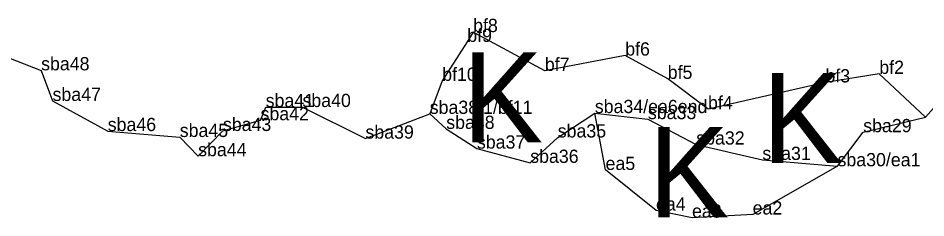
# Model space of a CAD drawing. Extents: x 2072529 to 2268796, y 436423 to 470406.
# Drawn here: x 2212141.7 to 2212483.4, y 440633.7 to 440709.1 of the extents above; entities that cross this region are included whole.
import ezdxf

# ---------------------------------------------------------------- set-up
doc = ezdxf.new("R2010")
doc.units = 0
for name, color, linetype in [('Exist Environmental Wetland Boundary', 7, 'Continuous'), ('Exist Environmental Wetland Boundary Cogo Comment', 7, 'Continuous'), ('Exist Hydro Jurisdictional Stream or Body of Water NEU Mitigable', 7, 'Continuous'), ('Exist Hydro Jurisdictional Stream or Body of Water NEU Mitigable Cogo Comment', 7, 'Continuous'), ('Exist Hydro Swamp or Marsh', 7, 'Continuous'), ('Old_Level_20', 7, 'Continuous')]:
    doc.layers.add(name, color=color, linetype=linetype)

msp = doc.modelspace()

# ---------------------------------------------------------------- linework, layer by layer
at = {"layer": 'Exist Environmental Wetland Boundary'}
for points in [[(2212483.34, 440671.77), (2212465.91, 440688.05), (2212445.62, 440684.84), (2212401.41, 440674.69), (2212386.24, 440686.17), (2212370.23, 440694.97), (2212339.96, 440689.17), (2212312.97, 440703.84), (2212310.76, 440700.11), (2212301.32, 440685.43), (2212296.63, 440672.96)], [(2212450.17, 440653.19), (2212418.23, 440635), (2212395.39, 440633.8), (2212381.83, 440636.47), (2212362.83, 440651.8), (2212358.79, 440673.27)]]:
    msp.add_lwpolyline(points, dxfattribs=at)
at = {"layer": 'Exist Hydro Jurisdictional Stream or Body of Water NEU Mitigable'}
msp.add_lwpolyline([(2212122.3, 440700.31), (2212150.31, 440689.4), (2212154.6, 440677.84), (2212175.38, 440666.48), (2212202.51, 440664.24), (2212209.44, 440656.99), (2212218.76, 440666.51), (2212232.93, 440670.55), (2212234.86, 440675.52), (2212248.71, 440675.55), (2212272.42, 440663.62), (2212296.63, 440672.96), (2212302.84, 440667.29), (2212314.39, 440659.86), (2212334.47, 440654.48), (2212344.83, 440664.06), (2212358.79, 440673.27), (2212378.78, 440670.98), (2212396.98, 440661.39), (2212421.88, 440655.59), (2212450.17, 440653.19), (2212459.85, 440666.05), (2212483.34, 440671.77), (2212490.22, 440679.47)], dxfattribs=at)
at = {"layer": 'Old_Level_20'}
for p, q in [((2212312.97, 440703.84), (2212312.97, 440703.84)), ((2212310.76, 440700.11), (2212310.76, 440700.11)), ((2212370.23, 440694.97), (2212370.23, 440694.97)), ((2212150.31, 440689.4), (2212150.31, 440689.4)), ((2212339.96, 440689.17), (2212339.96, 440689.17)), ((2212465.91, 440688.05), (2212465.91, 440688.05)), ((2212301.32, 440685.43), (2212301.32, 440685.43)), ((2212386.24, 440686.17), (2212386.24, 440686.17)), ((2212445.62, 440684.84), (2212445.62, 440684.84)), ((2212154.6, 440677.84), (2212154.6, 440677.84)), ((2212234.86, 440675.52), (2212234.86, 440675.52)), ((2212248.71, 440675.55), (2212248.71, 440675.55)), ((2212401.41, 440674.69), (2212401.41, 440674.69)), ((2212232.93, 440670.55), (2212232.93, 440670.55)), ((2212296.63, 440672.96), (2212296.63, 440672.96)), ((2212296.63, 440672.96), (2212296.63, 440672.96)), ((2212358.79, 440673.27), (2212358.79, 440673.27)), ((2212358.79, 440673.27), (2212358.79, 440673.27)), ((2212378.78, 440670.98), (2212378.78, 440670.98)), ((2212483.34, 440671.77), (2212483.34, 440671.77)), ((2212483.34, 440671.77), (2212483.34, 440671.77)), ((2212302.84, 440667.29), (2212302.84, 440667.29)), ((2212175.38, 440666.48), (2212175.38, 440666.48)), ((2212202.51, 440664.24), (2212202.51, 440664.24)), ((2212218.76, 440666.51), (2212218.76, 440666.51)), ((2212272.42, 440663.62), (2212272.42, 440663.62)), ((2212344.83, 440664.06), (2212344.83, 440664.06)), ((2212459.85, 440666.05), (2212459.85, 440666.05)), ((2212396.98, 440661.39), (2212396.98, 440661.39)), ((2212209.44, 440656.99), (2212209.44, 440656.99)), ((2212314.39, 440659.86), (2212314.39, 440659.86)), ((2212334.47, 440654.48), (2212334.47, 440654.48)), ((2212421.88, 440655.59), (2212421.88, 440655.59)), ((2212362.83, 440651.8), (2212362.83, 440651.8)), ((2212450.17, 440653.19), (2212450.17, 440653.19)), ((2212450.17, 440653.19), (2212450.17, 440653.19)), ((2212381.83, 440636.47), (2212381.83, 440636.47)), ((2212395.39, 440633.8), (2212395.39, 440633.8)), ((2212418.23, 440635), (2212418.23, 440635))]:
    msp.add_line(p, q, dxfattribs=at)

# ---------------------------------------------------------------- texts
at = {"layer": 'Exist Environmental Wetland Boundary Cogo Comment'}
for s, p in [('bf8', (2212312.97, 440703.84)), ('bf9', (2212310.76, 440700.11)), ('bf6', (2212370.23, 440694.97)), ('bf7', (2212339.96, 440689.17)), ('bf5', (2212386.24, 440686.17)), ('bf2', (2212465.91, 440688.05)), ('bf10', (2212301.32, 440685.43)), ('bf3', (2212445.62, 440684.84)), ('bf4', (2212401.41, 440674.69)), ('ea5', (2212362.83, 440651.8)), ('ea4', (2212381.83, 440636.47)), ('ea2', (2212418.23, 440635)), ('ea3', (2212395.39, 440633.8))]:
    msp.add_text(s, height=5, dxfattribs=at).set_placement(p)
at = {"layer": 'Exist Hydro Jurisdictional Stream or Body of Water NEU Mitigable Cogo Comment'}
for s, p in [('sba48', (2212150.31, 440689.4)), ('sba47', (2212154.6, 440677.84)), ('sba41', (2212234.86, 440675.52)), ('sba40', (2212248.71, 440675.55)), ('sba38.1/bf11', (2212296.63, 440672.96)), ('sba34/ea6end', (2212358.79, 440673.27)), ('sba42', (2212232.93, 440670.55)), ('sba33', (2212378.78, 440670.98)), ('sba46', (2212175.38, 440666.48)), ('sba43', (2212218.76, 440666.51)), ('sba38', (2212302.84, 440667.29)), ('sba29', (2212459.85, 440666.05)), ('sba45', (2212202.51, 440664.24)), ('sba39', (2212272.42, 440663.62)), ('sba35', (2212344.83, 440664.06)), ('sba37', (2212314.39, 440659.86)), ('sba32', (2212396.98, 440661.39)), ('sba44', (2212209.44, 440656.99)), ('sba31', (2212421.88, 440655.59)), ('sba36', (2212334.47, 440654.48)), ('sba30/ea1', (2212450.17, 440653.19))]:
    msp.add_text(s, height=5, dxfattribs=at).set_placement(p)
at = {"layer": 'Exist Hydro Swamp or Marsh'}
for p in [(2212308.95, 440662.23), (2212421.8, 440654.42), (2212378.97, 440633.96)]:
    msp.add_text('K', height=34, dxfattribs=at).set_placement(p)

doc.saveas('drawing.dxf')
